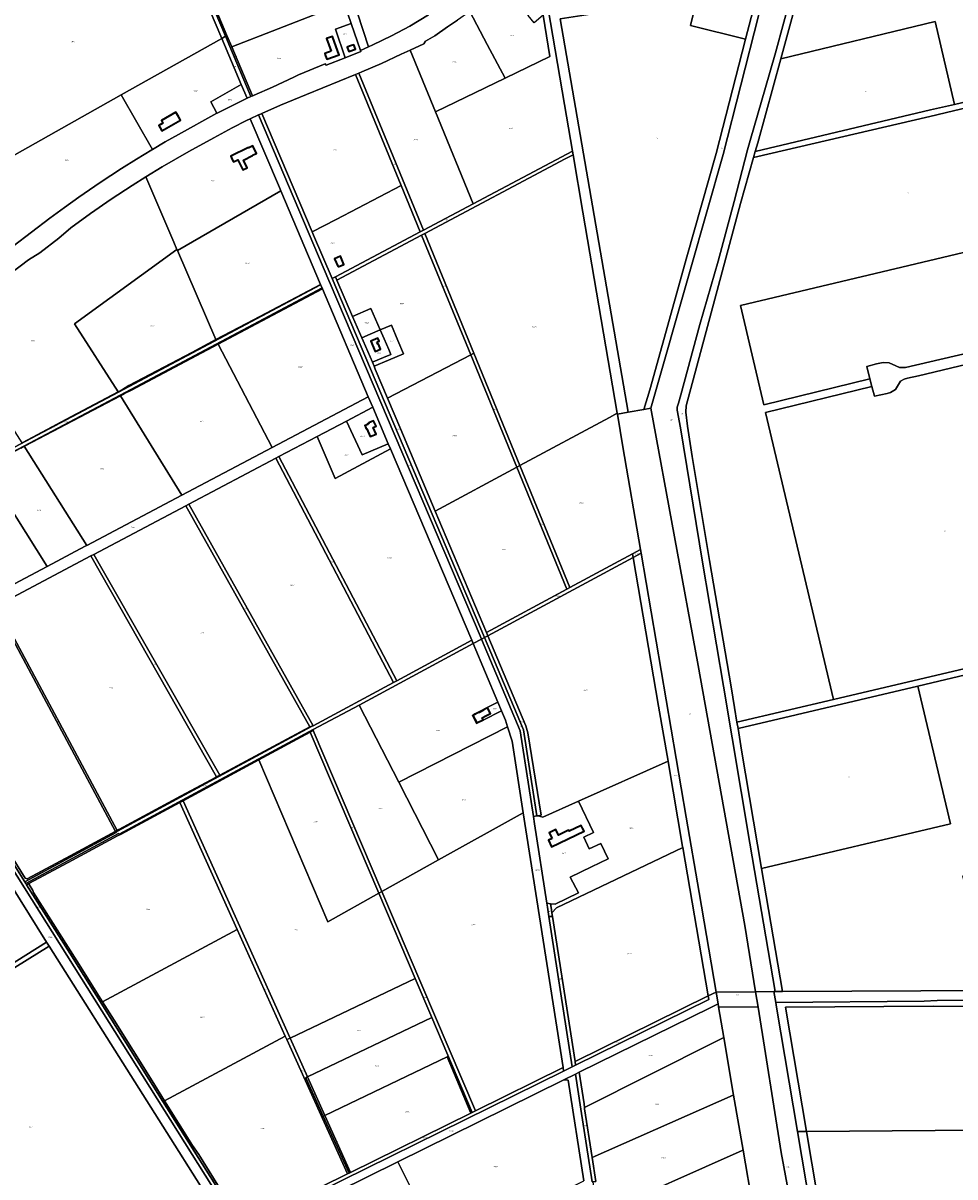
# Model space of a CAD drawing. Extents: x 177930 to 190767, y 381068 to 392034.
# Tile 315 of 318: x 187162 to 188479, y 387560 to 389191. Entities that reach past the tile are written whole.
import ezdxf
from ezdxf.enums import TextEntityAlignment as Align

# ---------------------------------------------------------------- set-up
doc = ezdxf.new("R2010")
doc.units = 0
for name, color, linetype, lineweight in [('B-XX-KG-GRENS_PERCEEL-GV', 150, 'Continuous', 25), ('B-XX-KG-GRENS_PERCEEL-S', 150, 'Continuous', 25), ('B-XX-OG-BEBOUWING-G', 7, 'Continuous', 35)]:
    doc.layers.add(name, color=color, linetype=linetype, lineweight=lineweight)
doc.styles.add('NLCS-ISO', font='NLCS-ISO.ttf', dxfattribs={"height": 1.8})

# ---------------------------------------------------------------- blocks, each defined once
blk = doc.blocks.new('SKG-PERCEELNUMMER-SO')
at = {"layer": 'DefPoints'}
blk.add_point((0, 0), dxfattribs=at)
at = {"style": 'NLCS-ISO', "oblique": 10, "flags": 1}
blk.add_attdef('GEMEENTECODE', text='', height=1.8, dxfattribs=at).set_placement((-0.5, 2.6), align=Align.MIDDLE_RIGHT)
at = {"style": 'NLCS-ISO', "oblique": 10}
blk.add_attdef('PERCEELNUMMER', text='', height=1.8, dxfattribs=at).set_placement((0, 0), align=Align.MIDDLE_CENTER)
at = {"style": 'NLCS-ISO', "oblique": 10, "flags": 1}
blk.add_attdef('SECTIE', text='', height=1.8, dxfattribs=at).set_placement((0.5, 2.5), align=Align.MIDDLE_LEFT)

msp = doc.modelspace()

# ---------------------------------------------------------------- linework, layer by layer
at = {"layer": 'B-XX-KG-GRENS_PERCEEL-GV'}
for points in [[(187575.177, 389342.362), (187586.887, 389307.192), (187616.057, 389219.589), (187625.644, 389190.796), (187638.746, 389152.669), (187650.079, 389157.751), (187587.384, 389349.793), (187574.687, 389377.768), (187518.859, 389500.78), (187504.764, 389531.836), (187426.774, 389703.681), (187414.746, 389696.79), (187530.331, 389441.437), (187533.217, 389435.062), (187548.582, 389401.116)], [(188478.424, 389076.316), (188652.644, 389117.38), (188740.165, 389137.665), (188646.977, 389532.535), (188618.032, 389528.535), (188462.329, 389501.575), (188316.7, 389483.289), (188298.73, 389399.574), (188284.224, 389331.502), (188270.444, 389277.844), (188255.92, 389224.31), (188233, 389140.657), (188451.239, 389193.508)], [(188039.62, 388644.968), (188049.578, 388646.687), (188105.431, 388843.354), (188151.648, 389005.612), (188201.776, 389201.414), (188237.885, 389342.586), (188270.683, 389480.345), (188259.595, 389478.312), (188233.584, 389366.754), (188233.06, 389364.51), (188228.523, 389345.044), (188204.185, 389250.005), (188183.28, 389168.337), (188141.909, 389006.714), (188100.18, 388860.622), (188047.72, 388672.964)], [(188233.584, 389366.754), (188259.595, 389478.312), (188258.297, 389478.074), (188221.799, 389468.428), (188216.825, 389466.82), (188186.508, 389456.934), (188171.622, 389452.05), (188139.862, 389327.396), (188105.347, 389187.693), (188183.28, 389168.337), (188204.185, 389250.005), (188228.523, 389345.044), (188233.06, 389364.51), (188232.003, 389364.834), (188232.67, 389367.035)], [(188017.304, 388641.115), (188039.62, 388644.968), (188047.72, 388672.964), (188100.18, 388860.622), (188141.909, 389006.714), (188183.28, 389168.337), (188105.347, 389187.693), (188139.862, 389327.396), (188171.622, 389452.05), (188149.38, 389444.752), (188113.816, 389430.167), (188105.233, 389425.957), (188081.082, 389414.179), (188071.322, 389409.035), (188113.84, 389328.691), (188068.422, 389219.997), (187921.312, 389197.198)], [(188001.853, 388639.862), (188002.088, 388638.486), (188017.304, 388641.115), (187921.312, 389197.198), (188068.422, 389219.997), (188113.84, 389328.691), (188071.322, 389409.035), (188049.309, 389397.433), (188037.484, 389391.15), (188022.65, 389382.371), (187988.664, 389362.705), (187958.603, 389340.128), (187942.06, 389328.209), (187891.042, 389288.982), (187927.413, 389075.922), (187938.616, 389010.299), (187939.502, 389005.11), (187953.323, 388924.145)], [(187021.193, 389108.805), (187070, 389019.673), (187074.174, 389011.391), (187094.466, 388974.023), (187300.468, 389089.742), (187442.709, 389169.645), (187361.43, 389361.62), (187356.949, 389359.71), (187260.824, 389318.35), (187165.95, 389277.957), (187071.047, 389237.53), (186974.805, 389196.446), (186974.305, 389194.507)], [(187367.247, 389364.1), (187361.43, 389361.62), (187442.709, 389169.645), (187448.017, 389172.627)], [(187365.051, 389369.405), (187366.948, 389364.822), (187367.247, 389364.1), (187448.017, 389172.627), (187450.167, 389173.835), (187367.285, 389370.341)], [(187450.167, 389173.835), (187456.889, 389157.897), (187522.38, 389183.28), (187616.057, 389219.589), (187586.887, 389307.192), (187526.415, 389270.784), (187514.845, 389305.499), (187514.022, 389304.996), (187487.728, 389288.93), (187421.461, 389248.441), (187371.845, 389366.06), (187369.652, 389371.336), (187368.288, 389370.761), (187367.285, 389370.341)], [(187744.899, 389065.626), (187798.258, 388935.825), (187938.616, 389010.299), (187927.413, 389075.922), (187891.042, 389288.982), (187883.935, 389282.799), (187886.725, 389265.852), (187893.626, 389223.937), (187897.182, 389202.36), (187906.794, 389144.041), (187843.219, 389113.261)], [(187843.219, 389113.261), (187906.794, 389144.041), (187897.182, 389202.36), (187884.238, 389191.71), (187875.87, 389201.981), (187878.509, 389209.233), (187854.114, 389239.208), (187886.725, 389265.852), (187883.935, 389282.799), (187878.616, 389278.172), (187861.027, 389259.538), (187841.367, 389242.671), (187826.006, 389230.673), (187793.485, 389207.737), (187818.157, 389160.861)], [(187486.195, 389088.415), (187486.694, 389088.634), (187488.534, 389089.44), (187514.576, 389100.844), (187544.807, 389114.903), (187551.29, 389117.918), (187589.181, 389133.555), (187590.178, 389131.684), (187617.04, 389142.3), (187603.666, 389182.734), (187625.644, 389190.796), (187616.057, 389219.589), (187522.38, 389183.28), (187456.889, 389157.897)], [(187818.157, 389160.861), (187793.485, 389207.737), (187776.193, 389195.542), (187762.074, 389186.13), (187744.151, 389173.238), (187730.706, 389165.54), (187728.278, 389161.788), (187708.96, 389153.05), (187744.899, 389065.626), (187843.219, 389113.261)], [(187625.644, 389190.796), (187603.666, 389182.734), (187617.04, 389142.3), (187639.361, 389151.122), (187638.746, 389152.669)], [(188196.941, 389009.49), (188444.908, 389068.416), (188478.424, 389076.316), (188451.239, 389193.508), (188233, 389140.657), (188200.531, 389022.157)], [(187300.468, 389089.742), (187344.817, 389012.539), (187362.989, 389023.154), (187381.704, 389033.877), (187435.629, 389063.705), (187427.423, 389080.068), (187470.365, 389104.325), (187442.709, 389169.645)], [(187483.955, 389087.435), (187448.017, 389172.627), (187442.709, 389169.645), (187470.365, 389104.325), (187478.523, 389085.056)], [(187486.195, 389088.415), (187456.889, 389157.897), (187450.167, 389173.835), (187448.017, 389172.627), (187483.955, 389087.435)], [(188768.246, 389135.778), (188915.117, 389169.65), (188913.942, 389174.63), (188913.201, 389177.771), (188756.996, 389141.566), (188740.165, 389137.665), (188652.644, 389117.38), (188478.424, 389076.316), (188444.908, 389068.416), (188196.941, 389009.49), (188194.645, 389001.387), (188443.885, 389059.417), (188668.277, 389112.739)], [(187640.766, 389122.185), (187636.644, 389120.502), (187727.907, 388898.496), (187798.258, 388935.825), (187744.899, 389065.626), (187708.96, 389153.05), (187696.203, 389147.279), (187668.488, 389134.169)], [(187632.016, 389118.613), (187562.497, 389090.228), (187526.019, 389075.128), (187499.485, 389063.48), (187570.651, 388896.046), (187604.69, 388913.794), (187696.528, 388961.681)], [(187632.016, 389118.613), (187696.528, 388961.681), (187723.47, 388896.142), (187727.907, 388898.496), (187636.644, 389120.502)], [(187470.365, 389104.325), (187427.423, 389080.068), (187435.629, 389063.705), (187436.244, 389064.045), (187476.804, 389084.303), (187478.523, 389085.056)], [(187344.817, 389012.539), (187300.468, 389089.742), (187094.466, 388974.023), (187112.194, 388941.376), (187148.019, 388876.034), (187199.875, 388915.541), (187220.369, 388930.729), (187240.779, 388945.329), (187270.715, 388965.897), (187301.059, 388985.708), (187322.299, 388999.004), (187344.002, 389012.063)], [(187335.626, 388973.771), (187375.059, 388881.595), (187379.492, 388871.234), (187380.225, 388869.541), (187526.115, 388954.215), (187524.216, 388958.681), (187482.936, 389055.766), (187477.795, 389053.357), (187457.281, 389043.007), (187431.368, 389029.166), (187396.241, 389009.481), (187358.507, 388987.881)], [(187524.216, 388958.681), (187526.115, 388954.215), (187582.366, 388821.922), (187582.592, 388821.391), (187584.555, 388816.774), (187585.076, 388815.549), (187649.897, 388663.099), (187656.198, 388648.28), (187678.258, 388596.398), (187681.325, 388589.185), (187796.318, 388318.74), (187797.3, 388316.43), (187798.282, 388314.119), (187809.911, 388320.378), (187807.947, 388324.998), (187596.214, 388822.96), (187594.251, 388827.578), (187494.851, 389061.35), (187482.936, 389055.766)], [(187494.851, 389061.35), (187594.251, 388827.578), (187596.214, 388822.96), (187807.947, 388324.998), (187809.911, 388320.378), (187814.324, 388322.753), (187598.74, 388829.96), (187572.613, 388891.43), (187570.651, 388896.046), (187499.485, 389063.48), (187497.451, 389062.568)], [(187605.523, 388827.9), (187725.378, 388891.495), (187729.814, 388893.849), (187928.34, 388999.188), (187939.502, 389005.11), (187938.616, 389010.299), (187798.258, 388935.825), (187727.907, 388898.496), (187723.47, 388896.142), (187603.534, 388832.504)], [(187939.502, 389005.11), (187928.34, 388999.188), (187729.814, 388893.849), (187799.174, 388724.697), (187864.311, 388565.843), (187990.705, 388633.862), (188001.853, 388639.862), (187953.323, 388924.145)], [(187160.323, 388597.942), (187161.418, 388598.515), (187229.475, 388634.819), (187296.141, 388670.089), (187234.766, 388765.896), (187379.492, 388871.234), (187375.059, 388881.595), (187335.626, 388973.771), (187316.299, 388961.853), (187286.462, 388942.448), (187257.169, 388922.166), (187229.216, 388901.882), (187212.683, 388887.221), (187185.788, 388866.487), (187169.352, 388856.6), (187102.711, 388806.12), (187051.789, 388767.462)], [(187434.633, 388743.913), (187487.694, 388771.928), (187582.366, 388821.922), (187526.115, 388954.215), (187380.225, 388869.541)], [(187598.74, 388829.96), (187603.534, 388832.504), (187723.47, 388896.142), (187696.528, 388961.681), (187604.69, 388913.794), (187570.651, 388896.046), (187572.613, 388891.43)], [(188662.062, 388907.505), (188175.975, 388791.793), (188208.98, 388651.491), (188359.171, 388688.534), (188354.812, 388705.695), (188368.25, 388709.583), (188377.794, 388711.593), (188386.15, 388711.018), (188395.502, 388706.599), (188400.89, 388704.156), (188409.494, 388704.502), (188533.034, 388733.055), (188694.158, 388771.487)], [(187666.762, 388757.58), (187682.587, 388764.327), (187691.779, 388742.668), (187699.745, 388723.901), (187678.52, 388714.83), (187658.139, 388706.108), (187659.859, 388702.128), (187677.292, 388660.799), (187794.729, 388722.364), (187725.378, 388891.495), (187605.523, 388827.9), (187627.7, 388776.567), (187653.704, 388787.672)], [(187725.378, 388891.495), (187794.729, 388722.364), (187799.174, 388724.697), (187729.814, 388893.849)], [(187296.141, 388670.089), (187302.419, 388673.411), (187311.427, 388678.789), (187400.315, 388725.793), (187434.633, 388743.913), (187380.225, 388869.541), (187379.492, 388871.234), (187234.766, 388765.896)], [(187817.011, 388329.876), (187744.578, 388501.409), (187695.933, 388616.609), (187677.292, 388660.799), (187659.859, 388702.128), (187658.139, 388706.108), (187655.675, 388711.812), (187642.616, 388742.04), (187640.698, 388746.479), (187627.7, 388776.567), (187605.523, 388827.9), (187603.534, 388832.504), (187598.74, 388829.96), (187814.324, 388322.753), (187818.964, 388325.25)], [(187582.592, 388821.391), (187296.654, 388669.672), (186870.537, 388444.243), (186873.207, 388440), (187298.995, 388665.255), (187584.555, 388816.774)], [(187514.074, 388591.301), (187649.897, 388663.099), (187585.076, 388815.549), (187437.766, 388737.408)], [(187666.762, 388757.58), (187653.704, 388787.672), (187627.7, 388776.567), (187640.698, 388746.479), (187652.655, 388751.567)], [(187640.698, 388746.479), (187642.616, 388742.04), (187655.675, 388711.812), (187656.985, 388712.367), (187671.589, 388718.537), (187681.815, 388722.871), (187678.863, 388729.716), (187672.343, 388744.72), (187668.576, 388753.401), (187666.762, 388757.58), (187652.655, 388751.567)], [(187655.675, 388711.812), (187658.139, 388706.108), (187678.52, 388714.83), (187699.745, 388723.901), (187691.779, 388742.668), (187682.587, 388764.327), (187666.762, 388757.58), (187668.576, 388753.401), (187672.343, 388744.72), (187678.863, 388729.716), (187681.815, 388722.871), (187671.589, 388718.537), (187656.985, 388712.367)], [(187514.074, 388591.301), (187437.766, 388737.408), (187315.063, 388672.32), (187305.443, 388667.477), (187299.677, 388664.452), (187386.3, 388523.757)], [(187794.729, 388722.364), (187859.886, 388563.462), (187864.311, 388565.843), (187799.174, 388724.697)], [(188361.921, 388677.708), (188211.332, 388640.698), (188307.571, 388235.068), (188453.469, 388269.233), (188682.123, 388323.184), (188586.886, 388730.655), (188427.78, 388692.805), (188412.326, 388689.228), (188407.593, 388687.714), (188402.524, 388684.904), (188395.097, 388673.061), (188388.004, 388669.168), (188383.348, 388667.514), (188365.414, 388663.959)], [(187677.292, 388660.799), (187695.933, 388616.609), (187744.578, 388501.409), (187859.886, 388563.462), (187794.729, 388722.364)], [(187163.494, 388592.953), (187252.036, 388452.783), (187386.3, 388523.757), (187299.677, 388664.452), (187232.292, 388629.104), (187164.857, 388593.696)], [(187656.198, 388648.28), (187619.082, 388628.689), (187641.427, 388580.714), (187678.258, 388596.398)], [(188141.561, 387821.546), (188197.373, 387821.882), (188182.007, 387915.511), (188116.414, 388283.247), (188049.578, 388646.687), (188039.62, 388644.968), (188017.304, 388641.115), (188002.088, 388638.486), (188009.991, 388592.191), (188034.766, 388447.064), (188035.653, 388441.865), (188099.328, 388068.896), (188117.571, 387962.051)], [(187681.325, 388589.185), (187678.258, 388596.398), (187641.427, 388580.714), (187619.082, 388628.689), (187577.838, 388606.92), (187603.06, 388547.36)], [(188023.617, 388441.064), (188034.766, 388447.064), (188009.991, 388592.191), (188002.088, 388638.486), (188001.853, 388639.862), (187990.705, 388633.862), (187864.311, 388565.843), (187935.025, 388393.387)], [(187523.681, 388578.335), (187690.079, 388261.565), (187796.318, 388318.74), (187681.325, 388589.185), (187603.06, 388547.36), (187577.838, 388606.92)], [(187107.538, 388563.282), (187195.795, 388423.053), (187249.82, 388451.612), (187252.036, 388452.783), (187163.494, 388592.953), (187158.668, 388590.322)], [(187685.677, 388259.196), (187690.079, 388261.565), (187523.681, 388578.335), (187519.259, 388576.001)], [(187118.097, 388381.981), (187195.795, 388423.053), (187107.538, 388563.282), (187101.971, 388560.338), (187040.3, 388527.613), (187029.775, 388522.169)], [(187571.973, 388198.004), (187685.677, 388259.196), (187519.259, 388576.001), (187396.375, 388511.14)], [(187744.578, 388501.409), (187817.011, 388329.876), (187930.6, 388391.006), (187859.886, 388563.462)], [(187859.886, 388563.462), (187930.6, 388391.006), (187935.025, 388393.387), (187864.311, 388565.843)], [(187262.064, 388440.248), (187439.871, 388128.004), (187476.769, 388147.685), (187567.263, 388196.185), (187391.953, 388508.806)], [(187569.772, 388196.82), (187571.973, 388198.004), (187396.375, 388511.14), (187391.953, 388508.806), (187567.263, 388196.185), (187569.466, 388197.366)], [(187124.391, 388367.581), (187294.79, 388049.983), (187297.132, 388051.458), (187384.654, 388098.52), (187428.009, 388121.678), (187435.459, 388125.651), (187257.641, 388437.913)], [(187257.641, 388437.913), (187435.459, 388125.651), (187439.871, 388128.004), (187262.064, 388440.248)], [(187817.011, 388329.876), (187818.964, 388325.25), (188024.504, 388435.865), (188023.617, 388441.064), (187935.025, 388393.387), (187930.6, 388391.006)], [(187872.833, 388197.681), (187875.476, 388188.089), (187894.359, 388071.449), (187890.191, 388070.788), (187896.46, 388068.926), (187946.9, 388091.414), (188073.661, 388147.93), (188060.394, 388225.631), (188024.504, 388435.865), (187818.964, 388325.25)], [(188024.504, 388435.865), (188035.653, 388441.865), (188034.766, 388447.064), (188023.617, 388441.064)], [(188094.294, 388027.087), (188094.509, 388025.826), (188130.334, 387816.005), (188141.561, 387821.546), (188117.571, 387962.051), (188099.328, 388068.896), (188035.653, 388441.865), (188024.504, 388435.865), (188060.394, 388225.631), (188073.661, 388147.93), (188074.244, 388144.514)], [(188171.15, 388202.963), (188172.597, 388194.144), (188426.805, 388253.926), (188456.404, 388260.886), (188706.547, 388320.25), (188725.225, 388324.37), (188866.615, 388358.238), (188992.35, 388388.11), (189139.246, 388423.031), (189136.579, 388430.614), (188992.693, 388396.521), (188721.827, 388332.552), (188682.123, 388323.184), (188453.469, 388269.233), (188307.571, 388235.068)], [(186973.367, 388287.868), (187071.969, 388130.502), (187077.723, 388121.102), (187119.942, 388054.004), (187165.016, 387982.287), (187167.533, 387981.439), (187228.601, 388014.224), (187292.204, 388048.355), (187292.67, 388048.648), (187122.181, 388366.415)], [(187122.181, 388366.415), (187292.67, 388048.648), (187294.79, 388049.983), (187124.391, 388367.581)], [(187798.282, 388314.119), (187797.3, 388316.43), (187796.318, 388318.74), (187690.079, 388261.565), (187685.677, 388259.196), (187571.973, 388198.004), (187569.772, 388196.82), (187295.269, 388049.091), (187293.659, 388046.805), (187164.352, 387977.216), (187165.686, 387975.096), (187297.041, 388045.787), (187297.632, 388044.686), (187572.217, 388192.459), (187636.898, 388227.268)], [(187846.881, 388196.361), (187853.142, 388175.991), (187868.942, 388075.006), (187925.296, 387714.811), (187926.105, 387709.637), (187938.293, 387715.652), (187905.314, 387928.169), (187903.253, 387941.448), (187902.396, 387946.972), (187885.001, 388059.062), (187883.35, 388069.702), (187864.558, 388190.801), (187809.911, 388320.378), (187798.282, 388314.119), (187833.222, 388231.285), (187838.297, 388219.252), (187844.003, 388205.725)], [(187809.911, 388320.378), (187864.558, 388190.801), (187883.35, 388069.702), (187888.288, 388070.486), (187869.403, 388192.176), (187814.324, 388322.753)], [(187814.324, 388322.753), (187869.403, 388192.176), (187888.288, 388070.486), (187890.191, 388070.788), (187894.359, 388071.449), (187875.476, 388188.089), (187872.833, 388197.681), (187818.964, 388325.25)], [(188706.547, 388320.25), (188456.404, 388260.886), (188426.805, 388253.926), (188473.149, 388059.463), (188205.935, 387995.934), (188235.299, 387822.11), (188528.861, 387823.876), (188490.392, 387985.754), (188770.461, 388052.528)], [(187833.222, 388231.285), (187798.282, 388314.119), (187636.898, 388227.268), (187692.927, 388118.072), (187846.881, 388196.361), (187844.003, 388205.725), (187838.297, 388219.252), (187812.395, 388206.039), (187806.631, 388203.085), (187803.069, 388201.265), (187797.166, 388212.816), (187797.613, 388213.04), (187800.728, 388214.636)], [(187468.699, 387483.89), (187473.205, 387486.114), (187470.531, 387490.367), (187359.661, 387666.674), (187227.883, 387876.231), (187166.865, 387973.222), (187165.686, 387975.096), (187164.352, 387977.216), (186970.025, 388286.104), (186965.593, 388283.765), (187223.653, 387873.569)], [(186973.367, 388287.868), (186970.025, 388286.104), (187164.352, 387977.216), (187293.659, 388046.805), (187295.269, 388049.091), (187569.772, 388196.82), (187569.466, 388197.366), (187567.263, 388196.185), (187476.769, 388147.685), (187439.871, 388128.004), (187435.459, 388125.651), (187428.009, 388121.678), (187384.654, 388098.52), (187297.132, 388051.458), (187294.79, 388049.983), (187292.67, 388048.648), (187292.204, 388048.355), (187228.601, 388014.224), (187167.533, 387981.439), (187165.016, 387982.287), (187119.942, 388054.004), (187077.723, 388121.102), (187071.969, 388130.502)], [(187452.293, 387484.67), (187468.699, 387483.89), (187223.653, 387873.569), (186965.593, 388283.765), (186951.598, 388281.399), (187068.164, 388094.874), (187071.885, 388088.92), (187194.853, 387892.155), (187198.574, 387886.2)], [(188205.935, 387995.934), (188473.149, 388059.463), (188426.805, 388253.926), (188172.597, 388194.144), (188177.63, 388163.483)], [(187669.15, 387963.504), (187749.288, 388008.228), (187692.927, 388118.072), (187636.898, 388227.268), (187572.217, 388192.459), (187572.683, 388191.628), (187572.033, 388191.277)], [(187833.222, 388231.285), (187800.728, 388214.636), (187797.613, 388213.04), (187797.166, 388212.816), (187803.069, 388201.265), (187806.631, 388203.085), (187812.395, 388206.039), (187838.297, 388219.252)], [(187572.217, 388192.459), (187297.632, 388044.686), (187297.041, 388045.787), (187165.686, 387975.096), (187166.865, 387973.222), (187171.013, 387975.452), (187231.754, 388008.108), (187295.185, 388042.305), (187300.593, 388044.792), (187383.627, 388089.602), (187388.038, 388091.983), (187495.113, 388149.767), (187567.615, 388188.893), (187572.033, 388191.277), (187572.683, 388191.628)], [(187495.113, 388149.767), (187592.63, 387920.798), (187664.761, 387961.054), (187567.615, 388188.893)], [(187664.761, 387961.054), (187669.15, 387963.504), (187572.033, 388191.277), (187567.615, 388188.893)], [(187846.881, 388196.361), (187692.927, 388118.072), (187749.288, 388008.228), (187868.942, 388075.006), (187853.142, 388175.991)], [(187495.113, 388149.767), (187388.038, 388091.983), (187539.295, 387756.387), (187716.183, 387840.453), (187664.761, 387961.054), (187592.63, 387920.798)], [(187908.883, 387937.772), (187909.58, 387933.28), (187916.194, 387940.373), (188094.509, 388025.826), (188094.294, 388027.087), (188074.244, 388144.514), (188073.661, 388147.93), (187946.9, 388091.414), (187968.427, 388047.001), (187954.537, 388040.345), (187962.384, 388023.941), (187978.523, 388031.706), (187989.174, 388009.878), (187965.611, 387998.484), (187935.095, 387983.727), (187946.947, 387961.535), (187913.905, 387945.661), (187907.547, 387946.385), (187907.975, 387943.624)], [(186920.8, 388002.355), (186924.093, 387997.148), (187048.587, 387800.326), (187194.853, 387892.155), (187071.885, 388088.92), (187068.164, 388094.874)], [(187383.627, 388089.602), (187300.593, 388044.792), (187295.185, 388042.305), (187231.754, 388008.108), (187171.013, 387975.452), (187170.474, 387973.674), (187175.852, 387965.214), (187176.727, 387962.055), (187237.742, 387865.808), (187274.268, 387807.64), (187464.658, 387909.816)], [(187383.627, 388089.602), (187464.658, 387909.816), (187532.488, 387759.323), (187534.779, 387754.241), (187539.295, 387756.387), (187388.038, 388091.983)], [(187935.095, 387983.727), (187965.611, 387998.484), (187989.174, 388009.878), (187978.523, 388031.706), (187962.384, 388023.941), (187954.537, 388040.345), (187968.427, 388047.001), (187946.9, 388091.414), (187896.46, 388068.926), (187890.191, 388070.788), (187888.288, 388070.486), (187883.35, 388069.702), (187885.001, 388059.062), (187902.396, 387946.972), (187907.547, 387946.385), (187913.905, 387945.661), (187946.947, 387961.535)], [(187749.288, 388008.228), (187669.15, 387963.504), (187801.284, 387653.606), (187925.296, 387714.811), (187868.942, 388075.006)], [(188130.334, 387816.005), (188094.509, 388025.826), (187916.194, 387940.373), (187909.58, 387933.28), (187910.348, 387928.334), (187942.189, 387723.148)], [(187470.531, 387490.367), (187472.569, 387491.373), (187410.171, 387591.995), (187401.492, 387604.739), (187361.92, 387667.885), (187344.249, 387696.082), (187290.672, 387781.516), (187274.268, 387807.64), (187237.742, 387865.808), (187176.727, 387962.055), (187175.852, 387965.214), (187170.474, 387973.674), (187171.013, 387975.452), (187166.865, 387973.222), (187227.883, 387876.231), (187359.661, 387666.674)], [(187664.761, 387961.054), (187716.183, 387840.453), (187739.599, 387785.534), (187796.795, 387651.391), (187801.284, 387653.606), (187669.15, 387963.504)], [(187903.253, 387941.448), (187905.314, 387928.169), (187910.348, 387928.334), (187909.58, 387933.28), (187908.883, 387937.772), (187907.975, 387943.624), (187907.547, 387946.385), (187902.396, 387946.972)], [(187905.314, 387928.169), (187938.293, 387715.652), (187942.992, 387717.971), (187942.189, 387723.148), (187910.348, 387928.334)], [(187274.268, 387807.64), (187290.672, 387781.516), (187344.249, 387696.082), (187361.92, 387667.885), (187532.488, 387759.323), (187464.658, 387909.816)], [(186888.092, 387700.49), (186891.28, 387695.385), (187198.574, 387886.2), (187194.853, 387892.155), (187048.587, 387800.326)], [(187217.703, 387363.149), (187449.062, 387478.227), (187450.979, 387479.509), (187452.212, 387481.455), (187452.293, 387484.67), (187198.574, 387886.2), (186891.28, 387695.385), (187050.243, 387442.401), (187151.717, 387495.811)], [(187716.183, 387840.453), (187539.295, 387756.387), (187564.067, 387701.426), (187739.599, 387785.534)], [(187473.205, 387486.114), (187479.19, 387476.597), (187480.88, 387477.432), (187691.467, 387581.427), (187805.361, 387637.672), (187926.172, 387697.333), (187942.773, 387705.525), (187948.108, 387708.157), (188133.195, 387799.251), (188144.424, 387804.777), (188141.561, 387821.546), (188130.334, 387816.005), (188131.212, 387810.865), (187942.992, 387717.971), (187938.293, 387715.652), (187926.105, 387709.637)], [(187942.189, 387723.148), (187942.992, 387717.971), (188131.212, 387810.865), (188130.334, 387816.005)], [(188144.424, 387804.777), (188145.176, 387800.374), (188200.854, 387800.053), (188197.373, 387821.882), (188141.561, 387821.546)], [(188289.058, 387295.656), (188312.995, 387292.159), (188294.081, 387403.875), (188256.789, 387624.138), (188227.031, 387799.902), (188225.902, 387806.57), (188223.283, 387822.038), (188197.373, 387821.882), (188200.854, 387800.053), (188233.638, 387594.487)], [(187948.108, 387708.157), (187954.965, 387663.527), (187955.544, 387658.483), (188141.324, 387751.641), (188152.536, 387757.263), (188145.176, 387800.374), (188144.424, 387804.777), (188133.195, 387799.251)], [(188213.579, 387399.743), (188227.037, 387320.923), (188229.875, 387304.301), (188288.597, 387295.723), (188289.058, 387295.656), (188233.638, 387594.487), (188200.854, 387800.053), (188145.176, 387800.374), (188152.536, 387757.263), (188166.421, 387675.939), (188179.729, 387597.997), (188193.387, 387518.005), (188206.951, 387438.565)], [(188269.374, 387624.238), (188875.858, 387629.056), (188900.043, 387791.972), (188802.748, 387792.57), (188645.328, 387792.769), (188616.11, 387802.201), (188602.065, 387801.248), (188448.367, 387801.333), (188239.6, 387799.947)], [(187796.795, 387651.391), (187739.599, 387785.534), (187564.067, 387701.426), (187588.572, 387647.057), (187761.32, 387729.83), (187794.789, 387650.401)], [(188915.38, 387791.878), (188900.043, 387791.972), (188875.858, 387629.056), (188269.374, 387624.238), (188306.36, 387405.976), (188294.081, 387403.875), (188312.995, 387292.159), (188314.263, 387291.974), (188429.275, 387275.173), (188634.267, 387244.707), (188995.755, 387191.024), (189028.493, 387343.029), (189005.966, 387346.47), (189018.097, 387427.288), (188940.87, 387438.592), (188864.478, 387450.812)], [(187532.488, 387759.323), (187361.92, 387667.885), (187401.492, 387604.739), (187410.171, 387591.995), (187472.569, 387491.373), (187620.378, 387564.322), (187534.779, 387754.241)], [(187539.295, 387756.387), (187534.779, 387754.241), (187620.378, 387564.322), (187623.003, 387565.617), (187586.293, 387645.965), (187561.513, 387700.203), (187564.067, 387701.426)], [(188166.421, 387675.939), (188152.536, 387757.263), (188141.324, 387751.641), (187955.544, 387658.483), (187955.807, 387656.189), (187966.33, 387587.453), (187966.343, 387587.459), (188165.823, 387675.674)], [(187588.572, 387647.057), (187624.864, 387566.536), (187794.789, 387650.401), (187761.32, 387729.83)], [(187472.569, 387491.373), (187470.531, 387490.367), (187473.205, 387486.114), (187926.105, 387709.637), (187925.296, 387714.811), (187801.284, 387653.606), (187796.795, 387651.391), (187794.789, 387650.401), (187624.864, 387566.536), (187623.003, 387565.617), (187620.378, 387564.322)], [(187586.293, 387645.965), (187588.572, 387647.057), (187564.067, 387701.426), (187561.513, 387700.203)], [(187926.172, 387697.333), (187805.361, 387637.672), (187691.467, 387581.427), (187714.071, 387537.369), (187756.927, 387453.841), (187871.316, 387512.263), (187954.557, 387554.515), (187932.347, 387696.865), (187932.01, 387697.124)], [(187942.773, 387705.525), (187950.308, 387655.857), (187966.636, 387553.115), (187967.353, 387553.227), (187971.471, 387553.869), (187966.33, 387587.453), (187955.807, 387656.189), (187955.544, 387658.483), (187954.965, 387663.527), (187948.108, 387708.157)], [(188178.636, 387597.511), (188179.729, 387597.997), (188166.421, 387675.939), (188165.823, 387675.674), (187966.343, 387587.459), (187966.33, 387587.453), (187971.471, 387553.869), (187967.353, 387553.227), (187974.692, 387506.861), (187975.493, 387507.217)], [(187586.293, 387645.965), (187623.003, 387565.617), (187624.864, 387566.536), (187588.572, 387647.057)], [(188269.374, 387624.238), (188256.789, 387624.138), (188294.081, 387403.875), (188306.36, 387405.976)], [(188178.636, 387597.511), (187975.493, 387507.217), (187974.692, 387506.861), (187987.464, 387426.162), (188193.387, 387518.005), (188179.729, 387597.997)], [(187691.467, 387581.427), (187480.88, 387477.432), (187507.709, 387434.373), (187508.728, 387434.882), (187714.071, 387537.369)]]:
    msp.add_lwpolyline(points, close=True, dxfattribs=at)
for points in [[(187587.384, 389349.793), (187650.079, 389157.751), (187656.244, 389160.515), (187682.856, 389173.225), (187708.838, 389186.899), (187734.83, 389202.764)], [(188201.776, 389201.414), (188151.648, 389005.612), (188105.431, 388843.354), (188049.578, 388646.687), (188116.414, 388283.247), (188182.007, 387915.511), (188197.373, 387821.882), (188223.283, 387822.038), (188225.191, 387822.049), (188189.51, 388031.735), (188152.055, 388253.808), (188122.288, 388429.089), (188091.124, 388619.126), (188086.536, 388643.937), (188086.795, 388648.263), (188088.489, 388654.082), (188091.795, 388665.603), (188118.75, 388765.336), (188144.687, 388854.884), (188167.329, 388939.204), (188186.147, 389012.015), (188190.945, 389028.751), (188210.702, 389096.882), (188225.435, 389148.957), (188249.009, 389236.434)], [(188249.009, 389236.434), (188225.435, 389148.957), (188210.702, 389096.882), (188190.945, 389028.751), (188186.147, 389012.015), (188167.329, 388939.204), (188144.687, 388854.884), (188118.75, 388765.336), (188091.795, 388665.603), (188088.489, 388654.082), (188086.795, 388648.263), (188086.536, 388643.937), (188091.124, 388619.126), (188122.288, 388429.089), (188152.055, 388253.808), (188189.51, 388031.735), (188225.191, 387822.049), (188235.299, 387822.11), (188205.935, 387995.934), (188177.63, 388163.483), (188172.597, 388194.144), (188171.15, 388202.963), (188167.704, 388223.955), (188162.826, 388252.994), (188132.379, 388431.505), (188107.689, 388578.658), (188101.241, 388621.392), (188098.973, 388641.305), (188099.282, 388649.971), (188129.361, 388762.533), (188176.108, 388935.972), (188194.645, 389001.387), (188196.941, 389009.49), (188200.531, 389022.157), (188233, 389140.657), (188255.92, 389224.31)], [(187734.83, 389202.764), (187708.838, 389186.899), (187682.856, 389173.225), (187656.244, 389160.515), (187650.079, 389157.751), (187638.746, 389152.669), (187639.361, 389151.122), (187617.04, 389142.3), (187590.178, 389131.684), (187589.181, 389133.555), (187551.29, 389117.918), (187544.807, 389114.903), (187514.576, 389100.844), (187488.534, 389089.44), (187486.694, 389088.634), (187486.195, 389088.415), (187483.955, 389087.435), (187478.523, 389085.056), (187476.804, 389084.303), (187436.244, 389064.045), (187435.629, 389063.705), (187381.704, 389033.877), (187362.989, 389023.154), (187344.817, 389012.539), (187344.002, 389012.063), (187322.299, 388999.004), (187301.059, 388985.708), (187270.715, 388965.897), (187240.779, 388945.329), (187220.369, 388930.729), (187199.875, 388915.541), (187148.019, 388876.034)], [(187102.711, 388806.12), (187169.352, 388856.6), (187185.788, 388866.487), (187212.683, 388887.221), (187229.216, 388901.882), (187257.169, 388922.166), (187286.462, 388942.448), (187316.299, 388961.853), (187335.626, 388973.771), (187358.507, 388987.881), (187396.241, 389009.481), (187431.368, 389029.166), (187457.281, 389043.007), (187477.795, 389053.357), (187482.936, 389055.766), (187494.851, 389061.35), (187497.451, 389062.568), (187499.485, 389063.48), (187526.019, 389075.128), (187562.497, 389090.228), (187632.016, 389118.613), (187636.644, 389120.502), (187640.766, 389122.185), (187668.488, 389134.169), (187696.203, 389147.279), (187708.96, 389153.05), (187728.278, 389161.788), (187730.706, 389165.54), (187744.151, 389173.238), (187762.074, 389186.13), (187776.193, 389195.542)], [(188668.277, 389112.739), (188443.885, 389059.417), (188194.645, 389001.387), (188176.108, 388935.972), (188129.361, 388762.533), (188099.282, 388649.971), (188098.973, 388641.305), (188101.241, 388621.392), (188107.689, 388578.658), (188132.379, 388431.505), (188162.826, 388252.994), (188167.704, 388223.955), (188171.15, 388202.963), (188307.571, 388235.068), (188211.332, 388640.698), (188361.921, 388677.708), (188359.171, 388688.534), (188208.98, 388651.491), (188175.975, 388791.793), (188662.062, 388907.505)], [(186870.537, 388444.243), (187296.654, 388669.672), (187582.592, 388821.391), (187582.366, 388821.922), (187487.694, 388771.928), (187434.633, 388743.913), (187400.315, 388725.793), (187311.427, 388678.789), (187302.419, 388673.411), (187296.141, 388670.089), (187229.475, 388634.819), (187161.418, 388598.515)], [(187158.668, 388590.322), (187163.494, 388592.953), (187164.857, 388593.696), (187232.292, 388629.104), (187299.677, 388664.452), (187305.443, 388667.477), (187315.063, 388672.32), (187437.766, 388737.408), (187585.076, 388815.549), (187584.555, 388816.774), (187298.995, 388665.255), (186873.207, 388440)], [(188533.034, 388733.055), (188409.494, 388704.502), (188400.89, 388704.156), (188395.502, 388706.599), (188386.15, 388711.018), (188377.794, 388711.593), (188368.25, 388709.583), (188354.812, 388705.695), (188359.171, 388688.534), (188361.921, 388677.708), (188365.414, 388663.959), (188383.348, 388667.514), (188388.004, 388669.168), (188395.097, 388673.061), (188402.524, 388684.904), (188407.593, 388687.714), (188412.326, 388689.228), (188427.78, 388692.805), (188586.886, 388730.655)], [(187124.391, 388367.581), (187257.641, 388437.913), (187262.064, 388440.248), (187391.953, 388508.806), (187396.375, 388511.14), (187519.259, 388576.001), (187523.681, 388578.335), (187577.838, 388606.92), (187619.082, 388628.689), (187656.198, 388648.28), (187649.897, 388663.099), (187514.074, 388591.301), (187386.3, 388523.757), (187252.036, 388452.783), (187249.82, 388451.612), (187195.795, 388423.053), (187118.097, 388381.981)], [(188528.861, 387823.876), (188235.299, 387822.11), (188225.191, 387822.049), (188223.283, 387822.038), (188225.902, 387806.57), (188435.98, 387808.83), (188454.24, 387809.493), (188583.021, 387810.128)], [(188583.021, 387810.128), (188454.24, 387809.493), (188435.98, 387808.83), (188225.902, 387806.57), (188227.031, 387799.902), (188256.789, 387624.138), (188269.374, 387624.238), (188239.6, 387799.947), (188448.367, 387801.333), (188602.065, 387801.248)], [(187966.636, 387553.115), (187950.308, 387655.857), (187942.773, 387705.525), (187926.172, 387697.333), (187932.01, 387697.124), (187932.347, 387696.865), (187954.557, 387554.515)]]:
    msp.add_lwpolyline(points, dxfattribs=at)
at = {"layer": 'B-XX-OG-BEBOUWING-G'}
for points in [[(187597.247, 389151.431), (187588.519, 389148.376), (187589.644, 389145.161), (187591.294, 389140.444), (187608.606, 389146.499), (187606.953, 389151.221), (187599.53, 389172.424), (187590.949, 389169.42)], [(187623.516, 389158.438), (187620.006, 389157.13), (187620.518, 389155.72), (187622.229, 389151.006), (187631.939, 389154.529), (187629.705, 389160.684), (187625, 389158.977)], [(187377.911, 389065.246), (187357.506, 389053.441), (187359.505, 389049.988), (187353.706, 389046.634), (187355.718, 389043.157), (187358.228, 389038.818), (187384.434, 389053.967), (187381.939, 389058.281)], [(187457.627, 388998.585), (187459.378, 388995.039), (187465.488, 388998.055), (187472.62, 388983.604), (187478.784, 388986.646), (187473.435, 388997.484), (187486.324, 389003.846), (187486.17, 389004.158), (187487.41, 389004.771), (187491.929, 389006.997), (187486.541, 389017.93), (187480.847, 389015.125), (187480.647, 389015.532), (187455.405, 389003.096)], [(187607.22, 388846.688), (187615.512, 388850.179), (187610.667, 388861.687), (187602.376, 388858.196)], [(187662.109, 388740.308), (187665.183, 388741.627), (187663.325, 388745.956), (187653.409, 388741.74), (187659.638, 388727.162), (187667.223, 388730.398), (187664.196, 388737.449), (187663.47, 388737.137)], [(187812.419, 388219.359), (187807.01, 388216.587), (187806.721, 388217.152), (187797.841, 388212.595), (187803.312, 388201.89), (187812.225, 388206.445), (187810.781, 388209.272), (187816.183, 388212.031), (187816.251, 388211.897), (187818.049, 388212.803), (187822.5, 388215.09), (187818.372, 388223.115), (187813.923, 388220.828), (187812.13, 388219.922)], [(187909.675, 388038.445), (187904.482, 388035.981), (187908.821, 388026.836), (187954.997, 388048.744), (187952.854, 388053.262), (187951.062, 388057.039), (187933.778, 388048.841), (187933.112, 388050.244), (187918.829, 388043.469), (187915.216, 388051.084), (187910.281, 388048.743), (187905.798, 388046.616)]]:
    msp.add_lwpolyline(points, close=True, dxfattribs=at)
for points in [[(187645.789, 388620.661), (187647.05, 388617.73), (187647.27, 388617.211), (187647.982, 388617.507), (187652.495, 388606.652), (187656.279, 388608.262), (187660.872, 388610.205), (187656.888, 388619.693), (187660.84, 388621.371), (187657.514, 388629.196), (187650.499, 388626.228), (187650.864, 388625.327), (187648.864, 388624.5), (187649.072, 388624.009), (187645.377, 388622.446)], [(187645.377, 388622.446), (187645.225, 388622.382), (187645.925, 388620.713), (187645.789, 388620.661)]]:
    msp.add_lwpolyline(points, dxfattribs=at)

# ---------------------------------------------------------------- block references
at = {"layer": 'B-XX-KG-GRENS_PERCEEL-S'}
for p, values in [((187232.676, 389164.957), {'PERCEELNUMMER': '9125'}), ((187617.033, 389175.804), {'PERCEELNUMMER': '6905'}), ((187852.722, 389173.674), {'PERCEELNUMMER': '9321'}), ((187461.873, 389143.934), {'PERCEELNUMMER': '9128'}), ((187523.359, 389141.557), {'PERCEELNUMMER': '9334'}), ((187771.645, 389136.397), {'PERCEELNUMMER': '8718'}), ((187463.109, 389129.918), {'PERCEELNUMMER': '9129'}), ((187405.667, 389095.167), {'PERCEELNUMMER': '9308'}), ((187454.321, 389083.097), {'PERCEELNUMMER': '6895'}), ((188353.274, 389094.843), {'PERCEELNUMMER': '5'}), ((187851.608, 389042.647), {'PERCEELNUMMER': '8720'}), ((187716.924, 389026.407), {'PERCEELNUMMER': '8478'}), ((188058.172, 389028.204), {'PERCEELNUMMER': '24'}), ((187602.383, 389012.098), {'PERCEELNUMMER': '7990'}), ((188149.359, 389014.383), {'PERCEELNUMMER': '26'}), ((187223.478, 388997.264), {'PERCEELNUMMER': '9307'}), ((187687.585, 388991.425), {'PERCEELNUMMER': '6908'}), ((187429.839, 388968.41), {'PERCEELNUMMER': '9441'}), ((188412.928, 388950.617), {'PERCEELNUMMER': '7'}), ((187759.985, 388913.385), {'PERCEELNUMMER': '7784'}), ((187599.094, 388879.802), {'PERCEELNUMMER': '8381'}), ((187478.907, 388851.525), {'PERCEELNUMMER': '9440'}), ((187757.555, 388819.295), {'PERCEELNUMMER': '8482'}), ((187696.996, 388794.52), {'PERCEELNUMMER': '9370'}), ((187344.424, 388763.207), {'PERCEELNUMMER': '8377'}), ((187647.504, 388767.229), {'PERCEELNUMMER': '9368'}), ((187884.403, 388761.575), {'PERCEELNUMMER': '8485'}), ((187175.824, 388741.677), {'PERCEELNUMMER': '7775'}), ((187683.35, 388741.567), {'PERCEELNUMMER': '9371'}), ((187626.628, 388735.909), {'PERCEELNUMMER': '8249'}), ((187664.612, 388724.255), {'PERCEELNUMMER': '9369'}), ((187553.623, 388705.143), {'PERCEELNUMMER': '8380'}), ((187829.195, 388645.035), {'PERCEELNUMMER': '8483'}), ((187222.281, 388627.256), {'PERCEELNUMMER': '5638'}), ((187414.817, 388628.463), {'PERCEELNUMMER': '8379'}), ((188078.241, 388630.684), {'PERCEELNUMMER': '22'}), ((188093.634, 388638.625), {'PERCEELNUMMER': '21'}), ((187203.155, 388620.505), {'PERCEELNUMMER': '7774'}), ((187206.735, 388616.095), {'PERCEELNUMMER': '7779'}), ((187692.365, 388617.185), {'PERCEELNUMMER': '8245'}), ((187641.418, 388607.082), {'PERCEELNUMMER': '8743'}), ((187771.824, 388608.156), {'PERCEELNUMMER': '8480'}), ((187619.195, 388580.27), {'PERCEELNUMMER': '8744'}), ((187708.435, 388565.545), {'PERCEELNUMMER': '8247'}), ((187273.697, 388560.314), {'PERCEELNUMMER': '7778'}), ((187951.161, 388512.847), {'PERCEELNUMMER': '8486'}), ((187184.311, 388502.657), {'PERCEELNUMMER': '8376'}), ((187895.795, 388483.175), {'PERCEELNUMMER': '8484'}), ((187317.226, 388478.236), {'PERCEELNUMMER': '5649'}), ((188464.598, 388473.145), {'PERCEELNUMMER': '10'}), ((187841.237, 388447.107), {'PERCEELNUMMER': '8481'}), ((187679.823, 388435.655), {'PERCEELNUMMER': '8383'}), ((188029.486, 388440.737), {'PERCEELNUMMER': '8266'}), ((187598.955, 388429.275), {'PERCEELNUMMER': '5651'}), ((187542.274, 388396.452), {'PERCEELNUMMER': '5652'}), ((187917.015, 388380.815), {'PERCEELNUMMER': '7788'}), ((187476.795, 388363.055), {'PERCEELNUMMER': '7790'}), ((187415.197, 388329.702), {'PERCEELNUMMER': '7791'}), ((187347.635, 388285.005), {'PERCEELNUMMER': '7792'}), ((187285.918, 388251.813), {'PERCEELNUMMER': '7795'}), ((187956.821, 388248.303), {'PERCEELNUMMER': '9420'}), ((187828.62, 388222.076), {'PERCEELNUMMER': '9387'}), ((187211.315, 388203.385), {'PERCEELNUMMER': '7796'}), ((187867.795, 388203.775), {'PERCEELNUMMER': '8246'}), ((188104.508, 388214.194), {'PERCEELNUMMER': '27'}), ((187748.416, 388191.229), {'PERCEELNUMMER': '9386'}), ((187863.575, 388197.322), {'PERCEELNUMMER': '9079'}), ((188084.504, 388127.622), {'PERCEELNUMMER': '8267'}), ((188329.065, 388125.69), {'PERCEELNUMMER': '20'}), ((187418.985, 388113.035), {'PERCEELNUMMER': '7793'}), ((187784.814, 388092.867), {'PERCEELNUMMER': '9341'}), ((187666.871, 388081.022), {'PERCEELNUMMER': '8940'}), ((187335.125, 388064.275), {'PERCEELNUMMER': '8251'}), ((187575.022, 388062.365), {'PERCEELNUMMER': '7799'}), ((187628.646, 388053.839), {'PERCEELNUMMER': '8941'}), ((188021.857, 388053.212), {'PERCEELNUMMER': '9419'}), ((187926.131, 388017.832), {'PERCEELNUMMER': '9451'}), ((187888.717, 387993.524), {'PERCEELNUMMER': '8250'}), ((187185.085, 387941.206), {'PERCEELNUMMER': '5669'}), ((187338.695, 387938.599), {'PERCEELNUMMER': '8946'}), ((187906.78, 387935.407), {'PERCEELNUMMER': '9425'}), ((187547.843, 387909.408), {'PERCEELNUMMER': '7800'}), ((187798.424, 387916.697), {'PERCEELNUMMER': '6175'}), ((187200.096, 387898.657), {'PERCEELNUMMER': '8599'}), ((188018.823, 387875.639), {'PERCEELNUMMER': '9422'}), ((187921.081, 387839.93), {'PERCEELNUMMER': '9081'}), ((187505.715, 387825.135), {'PERCEELNUMMER': '8613'}), ((187730.581, 387814.29), {'PERCEELNUMMER': '8942'}), ((188171.712, 387817.726), {'PERCEELNUMMER': '614'}), ((187278.355, 387798.425), {'PERCEELNUMMER': '8252'}), ((187415.159, 387785.672), {'PERCEELNUMMER': '8947'}), ((187636.346, 387767.115), {'PERCEELNUMMER': '8609'}), ((188002.125, 387750.215), {'PERCEELNUMMER': '5626'}), ((188049.091, 387731.783), {'PERCEELNUMMER': '8269'}), ((187662.115, 387717.5), {'PERCEELNUMMER': '8610'}), ((187557.515, 387709.745), {'PERCEELNUMMER': '8614'}), ((187573.885, 387676.535), {'PERCEELNUMMER': '8612'}), ((187705.083, 387651.887), {'PERCEELNUMMER': '8384'}), ((188057.68, 387662.588), {'PERCEELNUMMER': '8882'}), ((187955.775, 387632.795), {'PERCEELNUMMER': '7806'}), ((187172.75, 387630.617), {'PERCEELNUMMER': '8911'}), ((187500.026, 387628.611), {'PERCEELNUMMER': '7804'}), ((187728.965, 387615.595), {'PERCEELNUMMER': '5665'}), ((187767.504, 387625.083), {'PERCEELNUMMER': '8268'}), ((187604.465, 387609.215), {'PERCEELNUMMER': '8611'}), ((188066.957, 387587.183), {'PERCEELNUMMER': '8948'}), ((187829.692, 387574.465), {'PERCEELNUMMER': '7997'}), ((188243.048, 387574.198), {'PERCEELNUMMER': '616'})]:
    msp.add_blockref('SKG-PERCEELNUMMER-SO', p, dxfattribs=at).add_auto_attribs(values)

doc.saveas('drawing.dxf')
